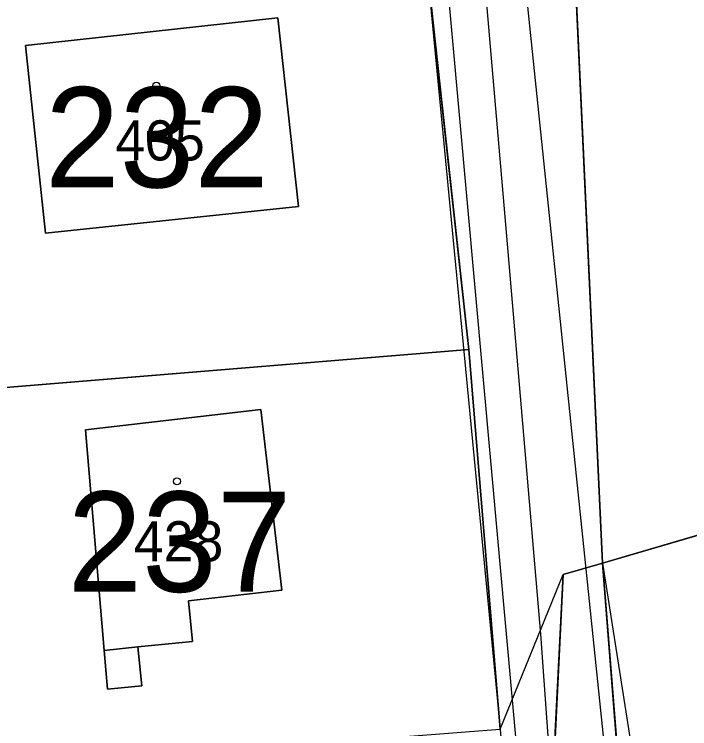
# Model space of a CAD drawing. Extents: x -706130 to -698555, y -971544 to -967260.
# Drawn here: x -704244.06 to -704210.38, y -969660.11 to -969624.49 of the extents above; entities that cross this region are included whole.
import ezdxf

# ---------------------------------------------------------------- set-up
doc = ezdxf.new("R2010")
doc.units = 0
for name, color, linetype in [('BPEJ I-II trida ochrany S', 7, 'Continuous'), ('Docházková izochrona - BUS S', 7, 'Continuous'), ('Docházková izochrona - VLAK N', 7, 'Continuous'), ('Hranice intravilán', 7, 'Continuous'), ('Kanalizace_stoka bez rozlišení N', 7, 'Continuous'), ('KN_Budovy', 7, 'Continuous'), ('KN_Budovy_cisla_domovni', 7, 'Continuous'), ('KN_Hranice_parcel', 7, 'Continuous'), ('KN_Hranice_parcel_vnitrni_kresba', 7, 'Continuous'), ('KN_Parcelni cisla', 7, 'Continuous'), ('KN_Polygon parcely', 7, 'Continuous'), ('KN_POZEMKY_13_ZASTAVENA PLOCHA', 7, 'Continuous'), ('KN_POZEMKY_14_OSTATNI PLOCHA', 7, 'Continuous'), ('KN_POZEMKY_5_ZAHRADA', 7, 'Continuous'), ('KN_POZEMKY_7_TTP', 7, 'Continuous'), ('KN_VYUZITI_16_ostatni plocha_silnice', 7, 'Continuous'), ('KN_Značky budov', 7, 'Continuous'), ('Plochy N_P ŠRAFY', 7, 'Continuous'), ('Plochy občanské vybavení - sport N', 7, 'Continuous'), ('Plochy smíšené obytné venkovské S', 7, 'Continuous'), ('Plochy verejnych prostranstvi - komunikace ostatni S', 7, 'Continuous'), ('Plochy zmen_ zastavitelne plochy', 7, 'Continuous'), ('Plochy zmen_ zastavitelne plochy_ZAKL', 7, 'Continuous'), ('Plynovody STL S', 7, 'Continuous'), ('Regulační bloky zastavitelné N', 7, 'Continuous'), ('Regulační bloky zastavěné S', 7, 'Continuous'), ('Trasy cykloturistické S', 7, 'Continuous'), ('Trasy turistické S', 7, 'Continuous'), ('Vodovodní řady - rozváděcí S', 7, 'Continuous'), ('Zábory hodnocené - plochy', 7, 'Continuous'), ('Zábory hodnocené - prevzate z UPO I a II tridy ochrany ZPF', 7, 'Continuous')]:
    doc.layers.add(name, color=color, linetype=linetype)

msp = doc.modelspace()

# ---------------------------------------------------------------- linework, layer by layer
at = {"layer": 'BPEJ I-II trida ochrany S'}
for p, q in [((-704217.46, -969593.11), (-704214.74, -969651.86)), ((-704221.39, -969641.2), (-704223.58, -969621.24)), ((-704243.5, -969626.04), (-704230.91, -969624.66)), ((-704230.91, -969624.66), (-704229.88, -969634.07)), ((-704242.5, -969635.41), (-704243.5, -969626.04)), ((-704229.88, -969634.07), (-704242.5, -969635.41)), ((-704219.83, -969660.14), (-704221.39, -969641.2)), ((-704240.51, -969645.21), (-704231.77, -969644.19)), ((-704231.77, -969644.19), (-704230.72, -969653.2)), ((-704239.57, -969656.21), (-704240.51, -969645.21)), ((-704214.74, -969651.86), (-704216.7, -969652.42)), ((-704216.7, -969652.42), (-704217.33, -969665.33)), ((-704230.72, -969653.2), (-704235.37, -969653.74)), ((-704235.37, -969653.74), (-704235.17, -969655.77)), ((-704235.17, -969655.77), (-704237.89, -969656.04)), ((-704239.41, -969658.14), (-704239.57, -969656.21)), ((-704237.89, -969656.04), (-704237.7, -969657.97)), ((-704237.7, -969657.97), (-704239.41, -969658.14))]:
    msp.add_line(p, q, dxfattribs=at)
at = {"layer": 'Docházková izochrona - BUS S'}
msp.add_arc((-704240.773, -969524.401), 400, 310.68625, 92.9342, dxfattribs=at)
at = {"layer": 'Docházková izochrona - VLAK N'}
msp.add_circle((-704165.451, -969778.767), 800, dxfattribs=at)
at = {"layer": 'Hranice intravilán'}
msp.add_lwpolyline([(-704219.83, -969660.14), (-704216.7, -969652.42), (-704187.53, -969643.89)], dxfattribs=at)
at = {"layer": 'Kanalizace_stoka bez rozlišení N'}
msp.add_lwpolyline([(-704200.628, -969760.061), (-704209.059, -969702.611), (-704213.521, -969671.707), (-704219.097, -969617.843)], dxfattribs=at)
at = {"layer": 'KN_Budovy'}
for points in [[(-704243.5, -969626.04), (-704242.5, -969635.41), (-704229.88, -969634.07), (-704230.91, -969624.66)], [(-704240.51, -969645.21), (-704239.57, -969656.21), (-704237.89, -969656.04), (-704235.17, -969655.77), (-704235.37, -969653.74), (-704230.72, -969653.2), (-704231.77, -969644.19)]]:
    msp.add_lwpolyline(points, close=True, dxfattribs=at)
at = {"layer": 'KN_Hranice_parcel'}
for p, q in [((-704217.46, -969593.11), (-704214.74, -969651.86)), ((-704221.39, -969641.2), (-704223.58, -969621.24)), ((-704260.08, -969644.38), (-704221.39, -969641.2)), ((-704219.83, -969660.14), (-704221.39, -969641.2)), ((-704187.53, -969643.89), (-704214.74, -969651.86))]:
    msp.add_line(p, q, dxfattribs=at)
for points in [[(-704243.5, -969626.04), (-704242.5, -969635.41), (-704229.88, -969634.07), (-704230.91, -969624.66), (-704243.5, -969626.04)], [(-704231.77, -969644.19), (-704240.51, -969645.21), (-704239.57, -969656.21), (-704239.41, -969658.14), (-704237.7, -969657.97), (-704237.89, -969656.04), (-704235.17, -969655.77), (-704235.37, -969653.74), (-704230.72, -969653.2), (-704231.77, -969644.19)], [(-704214.74, -969651.86), (-704216.7, -969652.42), (-704217.33, -969665.33), (-704208.05, -969694.44)], [(-704214.74, -969651.86), (-704213.14, -969671.89), (-704211.05, -969682.74), (-704184.33, -969673.66)]]:
    msp.add_lwpolyline(points, dxfattribs=at)
at = {"layer": 'KN_Hranice_parcel_vnitrni_kresba'}
msp.add_line((-704237.89, -969656.04), (-704239.57, -969656.21), dxfattribs=at)
at = {"layer": 'KN_Polygon parcely'}
for points in [[(-704200.17, -969756.67), (-704206.47, -969712.06), (-704208.11, -969699.67), (-704208.05, -969694.44), (-704217.33, -969665.33), (-704216.7, -969652.42), (-704214.74, -969651.86), (-704217.46, -969593.11), (-704217.64, -969591.93), (-704219.7, -969578.24), (-704219.87, -969577.08), (-704233.36, -969548.33), (-704245.79, -969507.12), (-704248.1, -969494.55), (-704253.03, -969467.69), (-704252.11, -969465.31)], [(-704233.49, -969564.77), (-704228.82, -969581.06), (-704227.94, -969580.67), (-704226.95, -969590.76), (-704227.43, -969590.87), (-704224.67, -969614.53), (-704223.58, -969621.24), (-704221.39, -969641.2), (-704219.83, -969660.14), (-704218.69, -969674), (-704212.69, -969693.01), (-704212.49, -969695.49), (-704212.16, -969699.64), (-704211.84, -969703.71), (-704211.72, -969706.62), (-704211.32, -969708.88), (-704211.01, -969710.61), (-704206.19, -969742.27)]]:
    msp.add_lwpolyline(points, dxfattribs=at)
for points in [[(-704217.46, -969593.11), (-704214.74, -969651.86), (-704187.53, -969643.89), (-704167.98, -969638.8), (-704171.89, -969620.97), (-704185.23, -969580.26), (-704208.35, -969587.38), (-704215.3, -969590.34)], [(-704221.39, -969641.2), (-704223.58, -969621.24), (-704250.61, -969623.37), (-704260.62, -969624.16), (-704262.7, -969624.32), (-704260.08, -969644.38)], [(-704243.5, -969626.04), (-704230.91, -969624.66), (-704229.88, -969634.07), (-704242.5, -969635.41)], [(-704243.5, -969626.04), (-704242.5, -969635.41), (-704229.88, -969634.07), (-704230.91, -969624.66)], [(-704219.83, -969660.14), (-704221.39, -969641.2), (-704260.08, -969644.38), (-704259.01, -969652.15), (-704257.51, -969663.04)], [(-704211.05, -969682.74), (-704184.33, -969673.66), (-704187.53, -969643.89), (-704214.74, -969651.86), (-704213.14, -969671.89)], [(-704231.77, -969644.19), (-704240.51, -969645.21), (-704239.57, -969656.21), (-704239.41, -969658.14), (-704237.7, -969657.97), (-704237.89, -969656.04), (-704235.17, -969655.77), (-704235.37, -969653.74), (-704230.72, -969653.2)], [(-704231.77, -969644.19), (-704230.72, -969653.2), (-704235.37, -969653.74), (-704235.17, -969655.77), (-704237.89, -969656.04), (-704237.7, -969657.97), (-704239.41, -969658.14), (-704239.57, -969656.21), (-704240.51, -969645.21)], [(-704183.19, -969682.71), (-704184.33, -969673.66), (-704211.05, -969682.74), (-704213.14, -969671.89), (-704214.74, -969651.86), (-704216.7, -969652.42), (-704217.33, -969665.33), (-704208.05, -969694.44)]]:
    msp.add_lwpolyline(points, close=True, dxfattribs=at)
at = {"layer": 'KN_POZEMKY_13_ZASTAVENA PLOCHA'}
for p, q in [((-704243.5, -969626.04), (-704230.91, -969624.66)), ((-704230.91, -969624.66), (-704229.88, -969634.07)), ((-704242.5, -969635.41), (-704243.5, -969626.04)), ((-704229.88, -969634.07), (-704242.5, -969635.41)), ((-704240.51, -969645.21), (-704231.77, -969644.19)), ((-704231.77, -969644.19), (-704230.72, -969653.2)), ((-704239.57, -969656.21), (-704240.51, -969645.21)), ((-704230.72, -969653.2), (-704235.37, -969653.74)), ((-704235.37, -969653.74), (-704235.17, -969655.77)), ((-704235.17, -969655.77), (-704237.89, -969656.04)), ((-704239.41, -969658.14), (-704239.57, -969656.21)), ((-704237.89, -969656.04), (-704237.7, -969657.97)), ((-704237.7, -969657.97), (-704239.41, -969658.14))]:
    msp.add_line(p, q, dxfattribs=at)
at = {"layer": 'KN_POZEMKY_14_OSTATNI PLOCHA'}
for p, q in [((-704217.46, -969593.11), (-704214.74, -969651.86)), ((-704221.39, -969641.2), (-704223.58, -969621.24)), ((-704219.83, -969660.14), (-704221.39, -969641.2)), ((-704214.74, -969651.86), (-704216.7, -969652.42)), ((-704216.7, -969652.42), (-704217.33, -969665.33))]:
    msp.add_line(p, q, dxfattribs=at)
at = {"layer": 'KN_POZEMKY_5_ZAHRADA'}
for p, q in [((-704214.74, -969651.86), (-704187.53, -969643.89)), ((-704213.14, -969671.89), (-704214.74, -969651.86))]:
    msp.add_line(p, q, dxfattribs=at)
at = {"layer": 'KN_POZEMKY_7_TTP'}
for p, q in [((-704214.74, -969651.86), (-704217.46, -969593.11)), ((-704223.58, -969621.24), (-704221.39, -969641.2)), ((-704230.91, -969624.66), (-704243.5, -969626.04)), ((-704229.88, -969634.07), (-704230.91, -969624.66)), ((-704243.5, -969626.04), (-704242.5, -969635.41)), ((-704242.5, -969635.41), (-704229.88, -969634.07)), ((-704221.39, -969641.2), (-704260.08, -969644.38)), ((-704260.08, -969644.38), (-704221.39, -969641.2)), ((-704221.39, -969641.2), (-704219.83, -969660.14)), ((-704187.53, -969643.89), (-704214.74, -969651.86)), ((-704231.77, -969644.19), (-704240.51, -969645.21)), ((-704230.72, -969653.2), (-704231.77, -969644.19)), ((-704240.51, -969645.21), (-704239.57, -969656.21)), ((-704216.7, -969652.42), (-704214.74, -969651.86)), ((-704214.74, -969651.86), (-704213.14, -969671.89)), ((-704217.33, -969665.33), (-704216.7, -969652.42)), ((-704235.37, -969653.74), (-704230.72, -969653.2)), ((-704235.17, -969655.77), (-704235.37, -969653.74)), ((-704237.89, -969656.04), (-704235.17, -969655.77)), ((-704239.57, -969656.21), (-704239.41, -969658.14)), ((-704237.7, -969657.97), (-704237.89, -969656.04)), ((-704239.41, -969658.14), (-704237.7, -969657.97))]:
    msp.add_line(p, q, dxfattribs=at)
at = {"layer": 'KN_VYUZITI_16_ostatni plocha_silnice'}
for p, q in [((-704217.46, -969593.11), (-704214.74, -969651.86)), ((-704221.39, -969641.2), (-704223.58, -969621.24)), ((-704219.83, -969660.14), (-704221.39, -969641.2)), ((-704214.74, -969651.86), (-704216.7, -969652.42)), ((-704216.7, -969652.42), (-704217.33, -969665.33))]:
    msp.add_line(p, q, dxfattribs=at)
at = {"layer": 'KN_Značky budov'}
for centre in [(-704236.977, -969628.049), (-704235.947, -969647.779)]:
    msp.add_circle(centre, 0.175, dxfattribs=at)
at = {"layer": 'Plochy N_P ŠRAFY'}
for p, q in [((-704217.46, -969593.11), (-704214.74, -969651.86)), ((-704214.74, -969651.86), (-704187.53, -969643.89))]:
    msp.add_line(p, q, dxfattribs=at)
at = {"layer": 'Plochy občanské vybavení - sport N'}
for p, q in [((-704217.46, -969593.11), (-704214.74, -969651.86)), ((-704214.74, -969651.86), (-704187.53, -969643.89))]:
    msp.add_line(p, q, dxfattribs=at)
at = {"layer": 'Plochy smíšené obytné venkovské S'}
for p, q in [((-704221.39, -969641.2), (-704223.58, -969621.24)), ((-704219.83, -969660.14), (-704221.39, -969641.2)), ((-704187.53, -969643.89), (-704214.74, -969651.86))]:
    msp.add_line(p, q, dxfattribs=at)
msp.add_lwpolyline([(-704214.74, -969651.86), (-704213.14, -969671.89), (-704211.05, -969682.74)], dxfattribs=at)
at = {"layer": 'Plochy verejnych prostranstvi - komunikace ostatni S'}
for p, q in [((-704214.74, -969651.86), (-704217.46, -969593.11)), ((-704223.58, -969621.24), (-704221.39, -969641.2)), ((-704221.39, -969641.2), (-704219.83, -969660.14))]:
    msp.add_line(p, q, dxfattribs=at)
msp.add_lwpolyline([(-704211.05, -969682.74), (-704213.14, -969671.89), (-704214.74, -969651.86)], dxfattribs=at)
at = {"layer": 'Plochy zmen_ zastavitelne plochy'}
msp.add_lwpolyline([(-704171.89, -969620.97), (-704185.23, -969580.26), (-704208.35, -969587.38), (-704215.3, -969590.34), (-704217.46, -969593.11), (-704214.74, -969651.86), (-704187.53, -969643.89), (-704167.98, -969638.8)], close=True, dxfattribs=at)
at = {"layer": 'Plochy zmen_ zastavitelne plochy_ZAKL'}
for p, q in [((-704217.46, -969593.11), (-704214.74, -969651.86)), ((-704214.74, -969651.86), (-704187.53, -969643.89))]:
    msp.add_line(p, q, dxfattribs=at)
at = {"layer": 'Plynovody STL S'}
msp.add_lwpolyline([(-704275.117, -969608.523), (-704261.171, -969601.689), (-704251.97, -969597.21), (-704241.38, -969592.66), (-704234.29, -969590.08), (-704228.278, -969588.468), (-704227.183, -969588.174), (-704225.6, -969587.75), (-704224.82, -969587.57), (-704224.46, -969589.14), (-704224.15, -969591.16), (-704223.3, -969595.58), (-704223.1, -969596.775), (-704223.098, -969596.784), (-704222.99, -969597.56), (-704222.62, -969599.45), (-704219.52, -969635.55), (-704217.82, -969655.4), (-704217.029, -969666.482)], dxfattribs=at)
at = {"layer": 'Regulační bloky zastavitelné N'}
for p, q in [((-704217.46, -969593.11), (-704214.74, -969651.86)), ((-704214.74, -969651.86), (-704187.53, -969643.89))]:
    msp.add_line(p, q, dxfattribs=at)
at = {"layer": 'Regulační bloky zastavěné S'}
for p, q in [((-704221.39, -969641.2), (-704223.58, -969621.24)), ((-704219.83, -969660.14), (-704221.39, -969641.2)), ((-704187.53, -969643.89), (-704214.74, -969651.86))]:
    msp.add_line(p, q, dxfattribs=at)
msp.add_lwpolyline([(-704214.74, -969651.86), (-704213.14, -969671.89), (-704211.05, -969682.74)], dxfattribs=at)
at = {"layer": 'Trasy cykloturistické S'}
msp.add_lwpolyline([(-704015.35, -969529.46), (-704035.11, -969534.61), (-704057.11, -969540.81), (-704101.36, -969554.44), (-704108.48, -969555.45), (-704120.07, -969558.43), (-704126.7, -969562.22), (-704185.23, -969580.26), (-704215.3, -969590.34), (-704217.46, -969593.11), (-704214.74, -969651.86), (-704208.05, -969694.44), (-704200.17, -969756.67)], dxfattribs=at)
at = {"layer": 'Trasy turistické S'}
msp.add_lwpolyline([(-704227.94, -969580.67), (-704224.67, -969614.53), (-704223.58, -969621.24), (-704219.83, -969660.14), (-704216.75, -969697.51), (-704211.32, -969708.88), (-704202.71, -969765.14)], dxfattribs=at)
at = {"layer": 'Vodovodní řady - rozváděcí S'}
msp.add_lwpolyline([(-704215.882, -969690.695), (-704216.756, -969685.856), (-704225.39, -969590.58)], dxfattribs=at)
at = {"layer": 'Zábory hodnocené - plochy'}
msp.add_line((-704214.74, -969651.86), (-704187.53, -969643.89), dxfattribs=at)
msp.add_lwpolyline([(-704215.3, -969590.34), (-704217.46, -969593.11), (-704214.74, -969651.86)], dxfattribs=at)
at = {"layer": 'Zábory hodnocené - prevzate z UPO I a II tridy ochrany ZPF'}
msp.add_line((-704214.74, -969651.86), (-704187.53, -969643.89), dxfattribs=at)
msp.add_lwpolyline([(-704215.3, -969590.34), (-704217.46, -969593.11), (-704214.74, -969651.86)], dxfattribs=at)

# ---------------------------------------------------------------- texts
at = {"layer": 'KN_Budovy_cisla_domovni'}
for s, p in [('232', (-704242.523, -969633.124)), ('237', (-704241.402, -969653.289))]:
    msp.add_text(s, height=5, dxfattribs=at).set_placement(p)
at = {"layer": 'KN_Parcelni cisla'}
for s, p in [('405', (-704239.02, -969631.78)), ('428', (-704238.1, -969651.77))]:
    msp.add_text(s, height=2, dxfattribs=at).set_placement(p)

doc.saveas('drawing.dxf')
